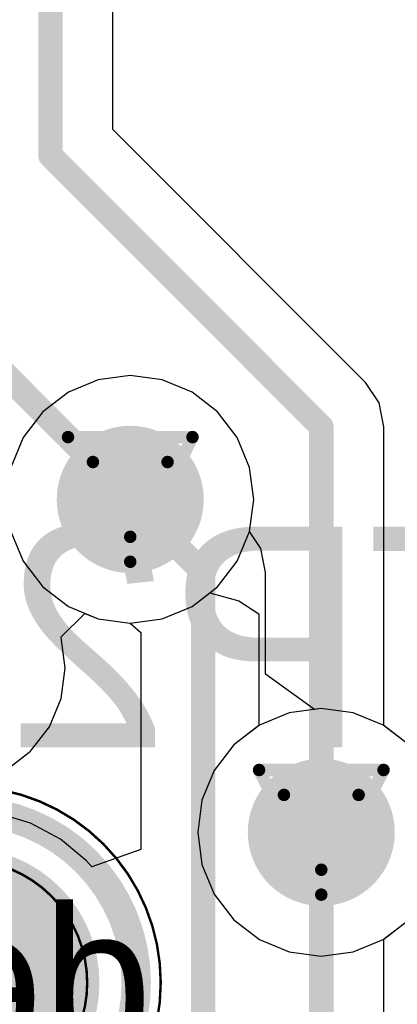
# Model space of a CAD drawing. Header units: millimetres. Extents: x 138 to 555, y 26 to 334.
# Tile 469 of 656: x 275.94 to 277.49, y 137.72 to 141.73. Entities that reach past the tile are written whole.
import ezdxf

# ---------------------------------------------------------------- set-up
doc = ezdxf.new("R2010")
doc.units = ezdxf.units.MM
for name, color, linetype in [('BottomLayer', 5, 'Continuous'), ('BottomOverlay', 54, 'Continuous'), ('BottomPaste', 16, 'Continuous'), ('BottomSolder', 6, 'Continuous'), ('DrillDrawing', 1, 'Continuous'), ('Mechanical21', 56, 'Continuous'), ('Mechanical30', 56, 'Continuous'), ('MidLayer1', 16, 'Continuous'), ('MidLayer2', 76, 'Continuous'), ('MidLayer3', 90, 'Continuous'), ('MidLayer4', 156, 'Continuous'), ('MultiLayer', 9, 'Continuous'), ('TopLayer', 1, 'Continuous'), ('ViaHoleLayer', 16, 'Continuous')]:
    doc.layers.add(name, color=color, linetype=linetype)

# ---------------------------------------------------------------- blocks, each defined once
blk = doc.blocks.new('TP_SMD_1MM_B_561')
at = {"layer": 'BottomLayer', "const_width": 0.5}
blk.add_lwpolyline([(-0.25, 0, 1), (0.25, 0, 1)], format="xyb", close=True, dxfattribs=at)
at = {"layer": 'BottomOverlay'}
for points, const_width in [([(0.7, 0, 1), (-0.7, 0, 1)], 0.12), ([(-0.73, 0, 1), (-0.67, 0, 1)], 0.06), ([(0.67, 0, 1), (0.73, 0, 1)], 0.06)]:
    blk.add_lwpolyline(points, format="xyb", close=True, dxfattribs=dict(at, const_width=const_width))
at = {"layer": 'BottomPaste', "const_width": 0.5}
blk.add_lwpolyline([(-0.25, 0, 1), (0.25, 0, 1)], format="xyb", close=True, dxfattribs=at)
at = {"layer": 'BottomSolder', "const_width": 0.55}
blk.add_lwpolyline([(-0.275, 0, 1), (0.275, 0, 1)], format="xyb", close=True, dxfattribs=at)
at = {"layer": 'Mechanical21'}
for points, const_width in [([(0.8, 0, 1), (-0.8, 0, 1)], 0.01), ([(-0.8025, 0, 1), (-0.7975, 0, 1)], 0.005), ([(0.7975, 0, 1), (0.8025, 0, 1)], 0.005)]:
    blk.add_lwpolyline(points, format="xyb", close=True, dxfattribs=dict(at, const_width=const_width))
at = {"layer": 'Mechanical30'}
for points, const_width in [([(0.5, 0, 1), (-0.5, 0, 1)], 0.01), ([(-0.5025, 0, 1), (-0.4975, 0, 1)], 0.005), ([(0.4975, 0, 1), (0.5025, 0, 1)], 0.005)]:
    blk.add_lwpolyline(points, format="xyb", close=True, dxfattribs=dict(at, const_width=const_width))

msp = doc.modelspace()

# ---------------------------------------------------------------- linework, layer by layer
at = {"layer": 'BottomLayer'}
for p, q in [((276.2655, 140.264), (276.1439, 140.2136)), ((276.3961, 140.2812), (276.2655, 140.264)), ((276.5266, 140.264), (276.3961, 140.2812)), ((276.6482, 140.2136), (276.5266, 140.264)), ((276.1439, 140.2136), (276.0395, 140.1335)), ((276.7527, 140.1335), (276.6482, 140.2136)), ((276.0395, 140.1335), (275.9593, 140.029)), ((276.8328, 140.029), (276.7527, 140.1335)), ((275.9593, 140.029), (275.9089, 139.9074)), ((276.8832, 139.9074), (276.8328, 140.029)), ((276.9004, 139.7769), (276.8832, 139.9074)), ((276.8832, 139.6463), (276.9004, 139.7769)), ((275.9089, 139.6463), (275.9593, 139.5247)), ((276.883, 139.6459), (276.8832, 139.6463)), ((276.9291, 139.5768), (276.883, 139.6459)), ((276.9485, 139.4793), (276.9291, 139.5768)), ((275.9593, 139.5247), (276.0395, 139.4203)), ((276.9485, 139.0652), (276.9485, 139.4793)), ((276.0395, 139.4203), (276.1439, 139.3401)), ((276.1439, 139.3401), (276.2655, 139.2897)), ((276.2655, 139.2897), (276.3961, 139.2726)), ((276.3961, 139.2726), (276.4387, 139.2351)), ((276.4387, 139.2351), (276.4387, 138.3508)), ((277.1485, 138.9212), (276.9485, 139.0652)), ((277.1756, 138.9248), (277.1485, 138.9212)), ((277.3061, 138.9076), (277.1756, 138.9248)), ((277.4278, 138.8572), (277.3061, 138.9076)), ((277.5322, 138.7771), (277.4278, 138.8572)), ((275.9896, 138.4572), (275.8577, 138.4973)), ((276.1112, 138.3922), (275.9896, 138.4572)), ((276.2178, 138.3048), (276.1112, 138.3922)), ((276.4387, 138.3508), (276.2387, 138.2793)), ((276.2387, 138.2793), (276.2178, 138.3048)), ((277.4305, 137.9858), (277.5322, 138.0639)), ((277.4305, 135.0625), (277.4305, 137.9858))]:
    msp.add_line(p, q, dxfattribs=at)
for points, const_width in [([(276.2461, 139.7769, 1), (276.5461, 139.7769, 1)], 0.3), ([(276.3711, 139.7769, 1), (276.4211, 139.7769, 1)], 0.05), ([(276.6686, 139.4793, 1), (276.7186, 139.4793, 1)], 0.05), ([(276.6686, 139.4793, 1), (276.7186, 139.4793, 1)], 0.05), ([(277.0256, 138.4205, 1), (277.3256, 138.4205, 1)], 0.3), ([(277.1506, 138.4205, 1), (277.2006, 138.4205, 1)], 0.05)]:
    msp.add_lwpolyline(points, format="xyb", close=True, dxfattribs=dict(at, const_width=const_width))
at = {"layer": 'BottomLayer', "const_width": 0.1}
for points in [[(276.3961, 139.7769), (276.6936, 139.4793)], [(276.6936, 136.6806), (276.6936, 139.4793)], [(277.1756, 135.0625), (277.1756, 138.4205)]]:
    msp.add_lwpolyline(points, dxfattribs=at)
at = {"layer": 'DrillDrawing', "const_width": 0.0508}
for points in [[(276.1421, 140.0309), (276.6501, 140.0309)], [(276.1421, 140.0309), (276.3961, 139.5229)], [(276.3961, 139.5229), (276.6501, 140.0309)], [(276.2437, 139.9293), (276.5485, 139.9293)], [(276.2437, 139.9293), (276.3961, 139.6245)], [(276.3961, 139.6245), (276.5485, 139.9293)], [(276.9216, 138.6745), (277.4296, 138.6745)], [(276.9216, 138.6745), (277.1756, 138.1665)], [(277.1756, 138.1665), (277.4296, 138.6745)], [(277.0232, 138.5729), (277.328, 138.5729)], [(277.0232, 138.5729), (277.1756, 138.2681)], [(277.1756, 138.2681), (277.328, 138.5729)]]:
    msp.add_lwpolyline(points, dxfattribs=at)
at = {"layer": 'DrillDrawing', "const_width": 0.0254}
for points in [[(276.1294, 140.0309, 1), (276.1548, 140.0309, 1)], [(276.1294, 140.0309, 1), (276.1548, 140.0309, 1)], [(276.6374, 140.0309, 1), (276.6628, 140.0309, 1)], [(276.6374, 140.0309, 1), (276.6628, 140.0309, 1)], [(276.231, 139.9293, 1), (276.2564, 139.9293, 1)], [(276.231, 139.9293, 1), (276.2564, 139.9293, 1)], [(276.5358, 139.9293, 1), (276.5612, 139.9293, 1)], [(276.5358, 139.9293, 1), (276.5612, 139.9293, 1)], [(276.3834, 139.6245, 1), (276.4088, 139.6245, 1)], [(276.3834, 139.6245, 1), (276.4088, 139.6245, 1)], [(276.3834, 139.5229, 1), (276.4088, 139.5229, 1)], [(276.3834, 139.5229, 1), (276.4088, 139.5229, 1)], [(276.9089, 138.6745, 1), (276.9343, 138.6745, 1)], [(276.9089, 138.6745, 1), (276.9343, 138.6745, 1)], [(277.4169, 138.6745, 1), (277.4423, 138.6745, 1)], [(277.4169, 138.6745, 1), (277.4423, 138.6745, 1)], [(277.0105, 138.5729, 1), (277.0359, 138.5729, 1)], [(277.0105, 138.5729, 1), (277.0359, 138.5729, 1)], [(277.3153, 138.5729, 1), (277.3407, 138.5729, 1)], [(277.3153, 138.5729, 1), (277.3407, 138.5729, 1)], [(277.1629, 138.2681, 1), (277.1883, 138.2681, 1)], [(277.1629, 138.2681, 1), (277.1883, 138.2681, 1)], [(277.1629, 138.1665, 1), (277.1883, 138.1665, 1)], [(277.1629, 138.1665, 1), (277.1883, 138.1665, 1)]]:
    msp.add_lwpolyline(points, format="xyb", close=True, dxfattribs=at)
at = {"layer": 'MidLayer1'}
for p, q in [((276.2655, 140.264), (276.1439, 140.2136)), ((276.3961, 140.2812), (276.2655, 140.264)), ((276.5266, 140.264), (276.3961, 140.2812)), ((276.6482, 140.2136), (276.5266, 140.264)), ((276.1439, 140.2136), (276.0395, 140.1335)), ((276.7527, 140.1335), (276.6482, 140.2136)), ((276.0395, 140.1335), (275.9593, 140.029)), ((276.8328, 140.029), (276.7527, 140.1335)), ((275.9593, 140.029), (275.9089, 139.9074)), ((276.8832, 139.9074), (276.8328, 140.029)), ((276.9004, 139.7769), (276.8832, 139.9074)), ((276.8832, 139.6463), (276.9004, 139.7769)), ((276.8328, 139.5247), (276.8832, 139.6463)), ((276.7527, 139.4203), (276.8328, 139.5247)), ((276.6482, 139.3401), (276.7527, 139.4203)), ((276.5266, 139.2897), (276.6482, 139.3401)), ((276.1131, 139.2154), (276.2103, 139.3126)), ((276.2103, 139.3126), (276.2655, 139.2897)), ((276.2655, 139.2897), (276.3961, 139.2726)), ((276.3961, 139.2726), (276.5266, 139.2897)), ((276.1137, 139.2139), (276.1131, 139.2154)), ((276.13, 139.0899), (276.1137, 139.2139)), ((276.1137, 138.9659), (276.13, 139.0899)), ((276.0659, 138.8504), (276.1137, 138.9659)), ((277.0451, 138.9076), (276.9235, 138.8572)), ((277.1756, 138.9248), (277.0451, 138.9076)), ((277.3061, 138.9076), (277.1756, 138.9248)), ((277.4278, 138.8572), (277.3061, 138.9076)), ((275.9897, 138.7512), (276.0659, 138.8504)), ((276.9235, 138.8572), (276.819, 138.7771)), ((277.5322, 138.7771), (277.4278, 138.8572)), ((276.819, 138.7771), (276.7389, 138.6726)), ((275.8905, 138.675), (275.9897, 138.7512)), ((276.7389, 138.6726), (276.6885, 138.551)), ((276.6885, 138.551), (276.6713, 138.4205)), ((276.6713, 138.4205), (276.6885, 138.2899)), ((276.6885, 138.2899), (276.7389, 138.1683)), ((276.7389, 138.1683), (276.819, 138.0639)), ((276.819, 138.0639), (276.9235, 137.9837)), ((277.4278, 137.9837), (277.5322, 138.0639)), ((276.9235, 137.9837), (277.0451, 137.9333)), ((277.3061, 137.9333), (277.4278, 137.9837)), ((277.0451, 137.9333), (277.1756, 137.9161)), ((277.1756, 137.9161), (277.3061, 137.9333))]:
    msp.add_line(p, q, dxfattribs=at)
at = {"layer": 'MidLayer1', "const_width": 0.3}
for points in [[(276.2461, 139.7769, 1), (276.5461, 139.7769, 1)], [(277.0256, 138.4205, 1), (277.3256, 138.4205, 1)]]:
    msp.add_lwpolyline(points, format="xyb", close=True, dxfattribs=at)
at = {"layer": 'MidLayer2'}
for p, q in [((276.2655, 140.264), (276.1439, 140.2136)), ((276.3961, 140.2812), (276.2655, 140.264)), ((276.5266, 140.264), (276.3961, 140.2812)), ((276.6482, 140.2136), (276.5266, 140.264)), ((276.1439, 140.2136), (276.0395, 140.1335)), ((276.7527, 140.1335), (276.6482, 140.2136)), ((276.0395, 140.1335), (275.9593, 140.029)), ((276.8328, 140.029), (276.7527, 140.1335)), ((275.9593, 140.029), (275.9089, 139.9074)), ((276.8832, 139.9074), (276.8328, 140.029)), ((276.9004, 139.7769), (276.8832, 139.9074)), ((276.8832, 139.6463), (276.9004, 139.7769)), ((275.9089, 139.6463), (275.9593, 139.5247)), ((276.8328, 139.5247), (276.8832, 139.6463)), ((275.9593, 139.5247), (276.0395, 139.4203)), ((276.7527, 139.4203), (276.8328, 139.5247)), ((276.0395, 139.4203), (276.1439, 139.3401)), ((276.6482, 139.3401), (276.7527, 139.4203)), ((276.1439, 139.3401), (276.2655, 139.2897)), ((276.5266, 139.2897), (276.6482, 139.3401)), ((276.2655, 139.2897), (276.3961, 139.2726)), ((276.3961, 139.2726), (276.5266, 139.2897)), ((277.0451, 138.9076), (276.9235, 138.8572)), ((277.1756, 138.9248), (277.0451, 138.9076)), ((277.3061, 138.9076), (277.1756, 138.9248)), ((277.4278, 138.8572), (277.3061, 138.9076)), ((276.9235, 138.8572), (276.819, 138.7771)), ((277.5322, 138.7771), (277.4278, 138.8572)), ((276.819, 138.7771), (276.7389, 138.6726)), ((276.7389, 138.6726), (276.6885, 138.551)), ((276.6885, 138.551), (276.6713, 138.4205)), ((276.6713, 138.4205), (276.6885, 138.2899)), ((276.6885, 138.2899), (276.7389, 138.1683)), ((276.7389, 138.1683), (276.819, 138.0639)), ((276.819, 138.0639), (276.9235, 137.9837)), ((277.4278, 137.9837), (277.5322, 138.0639)), ((276.9235, 137.9837), (277.0451, 137.9333)), ((277.3061, 137.9333), (277.4278, 137.9837)), ((277.0451, 137.9333), (277.1756, 137.9161)), ((277.1756, 137.9161), (277.3061, 137.9333))]:
    msp.add_line(p, q, dxfattribs=at)
at = {"layer": 'MidLayer2', "const_width": 0.3}
for points in [[(276.2461, 139.7769, 1), (276.5461, 139.7769, 1)], [(277.0256, 138.4205, 1), (277.3256, 138.4205, 1)]]:
    msp.add_lwpolyline(points, format="xyb", close=True, dxfattribs=at)
at = {"layer": 'MidLayer3'}
for p, q in [((276.2655, 140.264), (276.1439, 140.2136)), ((276.3961, 140.2812), (276.2655, 140.264)), ((276.5266, 140.264), (276.3961, 140.2812)), ((276.6482, 140.2136), (276.5266, 140.264)), ((276.1439, 140.2136), (276.0395, 140.1335)), ((276.7527, 140.1335), (276.6482, 140.2136)), ((276.0395, 140.1335), (275.9593, 140.029)), ((276.8328, 140.029), (276.7527, 140.1335)), ((275.9593, 140.029), (275.9089, 139.9074)), ((276.8832, 139.9074), (276.8328, 140.029)), ((276.9004, 139.7769), (276.8832, 139.9074)), ((276.8832, 139.6463), (276.9004, 139.7769)), ((275.9089, 139.6463), (275.9593, 139.5247)), ((276.8328, 139.5247), (276.8832, 139.6463)), ((275.9593, 139.5247), (276.0395, 139.4203)), ((276.7527, 139.4203), (276.8328, 139.5247)), ((276.0395, 139.4203), (276.1439, 139.3401)), ((276.6482, 139.3401), (276.7527, 139.4203)), ((276.1439, 139.3401), (276.2655, 139.2897)), ((276.5266, 139.2897), (276.6482, 139.3401)), ((276.2655, 139.2897), (276.3961, 139.2726)), ((276.3961, 139.2726), (276.5266, 139.2897)), ((277.0451, 138.9076), (276.9235, 138.8572)), ((277.1756, 138.9248), (277.0451, 138.9076)), ((277.3061, 138.9076), (277.1756, 138.9248)), ((277.4278, 138.8572), (277.3061, 138.9076)), ((276.9235, 138.8572), (276.819, 138.7771)), ((277.5322, 138.7771), (277.4278, 138.8572)), ((276.819, 138.7771), (276.7389, 138.6726)), ((276.7389, 138.6726), (276.6885, 138.551)), ((276.6885, 138.551), (276.6713, 138.4205)), ((276.6713, 138.4205), (276.6885, 138.2899)), ((276.6885, 138.2899), (276.7389, 138.1683)), ((276.7389, 138.1683), (276.819, 138.0639)), ((276.819, 138.0639), (276.9235, 137.9837)), ((277.4278, 137.9837), (277.5322, 138.0639)), ((276.9235, 137.9837), (277.0451, 137.9333)), ((277.3061, 137.9333), (277.4278, 137.9837)), ((277.0451, 137.9333), (277.1756, 137.9161)), ((277.1756, 137.9161), (277.3061, 137.9333))]:
    msp.add_line(p, q, dxfattribs=at)
at = {"layer": 'MidLayer3', "const_width": 0.3}
for points in [[(276.2461, 139.7769, 1), (276.5461, 139.7769, 1)], [(277.0256, 138.4205, 1), (277.3256, 138.4205, 1)]]:
    msp.add_lwpolyline(points, format="xyb", close=True, dxfattribs=at)
at = {"layer": 'MidLayer4'}
for p, q in [((276.2655, 140.264), (276.1439, 140.2136)), ((276.3961, 140.2812), (276.2655, 140.264)), ((276.5266, 140.264), (276.3961, 140.2812)), ((276.6482, 140.2136), (276.5266, 140.264)), ((276.1439, 140.2136), (276.0395, 140.1335)), ((276.7527, 140.1335), (276.6482, 140.2136)), ((276.0395, 140.1335), (275.9593, 140.029)), ((276.8328, 140.029), (276.7527, 140.1335)), ((275.9593, 140.029), (275.9089, 139.9074)), ((276.8832, 139.9074), (276.8328, 140.029)), ((276.9004, 139.7769), (276.8832, 139.9074)), ((276.8832, 139.6463), (276.9004, 139.7769)), ((276.8328, 139.5247), (276.8832, 139.6463)), ((276.7527, 139.4203), (276.8328, 139.5247)), ((276.6482, 139.3401), (276.7527, 139.4203)), ((276.5266, 139.2897), (276.6482, 139.3401)), ((276.1131, 139.2154), (276.2103, 139.3126)), ((276.2103, 139.3126), (276.2655, 139.2897)), ((276.2655, 139.2897), (276.3961, 139.2726)), ((276.3961, 139.2726), (276.5266, 139.2897)), ((276.1137, 139.2139), (276.1131, 139.2154)), ((276.13, 139.0899), (276.1137, 139.2139)), ((276.1137, 138.9659), (276.13, 139.0899)), ((276.0659, 138.8504), (276.1137, 138.9659)), ((277.0451, 138.9076), (276.9235, 138.8572)), ((277.1756, 138.9248), (277.0451, 138.9076)), ((277.3061, 138.9076), (277.1756, 138.9248)), ((277.4278, 138.8572), (277.3061, 138.9076)), ((275.9897, 138.7512), (276.0659, 138.8504)), ((276.9235, 138.8572), (276.819, 138.7771)), ((277.5322, 138.7771), (277.4278, 138.8572)), ((276.819, 138.7771), (276.7389, 138.6726)), ((275.8905, 138.675), (275.9897, 138.7512)), ((276.7389, 138.6726), (276.6885, 138.551)), ((276.6885, 138.551), (276.6713, 138.4205)), ((276.6713, 138.4205), (276.6885, 138.2899)), ((276.6885, 138.2899), (276.7389, 138.1683)), ((276.7389, 138.1683), (276.819, 138.0639)), ((276.819, 138.0639), (276.9235, 137.9837)), ((277.4278, 137.9837), (277.5322, 138.0639)), ((276.9235, 137.9837), (277.0451, 137.9333)), ((277.3061, 137.9333), (277.4278, 137.9837)), ((277.0451, 137.9333), (277.1756, 137.9161)), ((277.1756, 137.9161), (277.3061, 137.9333))]:
    msp.add_line(p, q, dxfattribs=at)
at = {"layer": 'MidLayer4', "const_width": 0.3}
for points in [[(276.2461, 139.7769, 1), (276.5461, 139.7769, 1)], [(277.0256, 138.4205, 1), (277.3256, 138.4205, 1)]]:
    msp.add_lwpolyline(points, format="xyb", close=True, dxfattribs=at)
at = {"layer": 'MultiLayer', "const_width": 0.3}
for points in [[(276.2461, 139.7769, 1), (276.5461, 139.7769, 1)], [(277.0256, 138.4205, 1), (277.3256, 138.4205, 1)]]:
    msp.add_lwpolyline(points, format="xyb", close=True, dxfattribs=at)
at = {"layer": 'TopLayer'}
for p, q in [((276.3253, 141.2839), (276.3253, 143.3965)), ((277.3559, 140.2533), (276.3253, 141.2839)), ((277.4111, 140.1706), (277.3559, 140.2533)), ((277.4305, 140.0731), (277.4111, 140.1706)), ((277.4305, 138.8551), (277.4305, 140.0731)), ((275.9089, 139.6463), (275.9593, 139.5247)), ((275.9593, 139.5247), (276.0395, 139.4203)), ((276.0395, 139.4203), (276.1439, 139.3401)), ((276.6482, 139.3401), (276.7207, 139.3958)), ((276.7207, 139.3958), (276.8394, 139.3637)), ((276.1439, 139.3401), (276.2655, 139.2897)), ((276.5266, 139.2897), (276.6482, 139.3401)), ((276.8394, 139.3637), (276.9207, 139.3107)), ((276.2655, 139.2897), (276.3961, 139.2726)), ((276.3961, 139.2726), (276.5266, 139.2897)), ((276.9207, 139.3107), (276.9207, 138.8551)), ((276.9207, 138.8551), (276.819, 138.7771)), ((277.5322, 138.7771), (277.4305, 138.8551)), ((276.819, 138.7771), (276.7389, 138.6726)), ((276.7389, 138.6726), (276.6885, 138.551)), ((276.6885, 138.551), (276.6713, 138.4205)), ((276.6713, 138.4205), (276.6885, 138.2899)), ((276.6885, 138.2899), (276.7389, 138.1683)), ((276.7389, 138.1683), (276.819, 138.0639)), ((276.819, 138.0639), (276.9235, 137.9837)), ((277.4278, 137.9837), (277.5322, 138.0639)), ((276.9235, 137.9837), (277.0451, 137.9333)), ((277.3061, 137.9333), (277.4278, 137.9837)), ((277.0451, 137.9333), (277.1756, 137.9161)), ((277.1756, 137.9161), (277.3061, 137.9333))]:
    msp.add_line(p, q, dxfattribs=at)
at = {"layer": 'TopLayer', "const_width": 0.1}
for points in [[(276.0704, 141.1783), (276.0704, 144.6374)], [(276.0704, 141.1783), (277.1756, 140.0731)], [(275.5705, 140.6025), (276.3961, 139.7769)], [(277.1756, 138.4205), (277.1756, 140.0731)]]:
    msp.add_lwpolyline(points, dxfattribs=at)
at = {"layer": 'TopLayer'}
for points, const_width in [([(276.0454, 141.1783, 1), (276.0954, 141.1783, 1)], 0.05), ([(276.0454, 141.1783, 1), (276.0954, 141.1783, 1)], 0.05), ([(277.1506, 140.0731, 1), (277.2006, 140.0731, 1)], 0.05), ([(277.1506, 140.0731, 1), (277.2006, 140.0731, 1)], 0.05), ([(276.2461, 139.7769, 1), (276.5461, 139.7769, 1)], 0.3), ([(276.3711, 139.7769, 1), (276.4211, 139.7769, 1)], 0.05), ([(277.0256, 138.4205, 1), (277.3256, 138.4205, 1)], 0.3), ([(277.1506, 138.4205, 1), (277.2006, 138.4205, 1)], 0.05)]:
    msp.add_lwpolyline(points, format="xyb", close=True, dxfattribs=dict(at, const_width=const_width))
at = {"layer": 'ViaHoleLayer', "const_width": 0.15}
for points in [[(276.3211, 139.7769, 1), (276.4711, 139.7769, 1)], [(277.1006, 138.4205, 1), (277.2506, 138.4205, 1)]]:
    msp.add_lwpolyline(points, format="xyb", close=True, dxfattribs=at)

# ---------------------------------------------------------------- block references
at = {"rotation": 360}
msp.add_blockref('TP_SMD_1MM_B_561', (275.7204, 137.8074), dxfattribs=at)

# ---------------------------------------------------------------- texts
at = {"layer": 'BottomOverlay', "text_generation_flag": 2}
msp.add_text('TP24', height=0.9, dxfattribs=at).set_placement((278.0951, 138.7662))
at = {"layer": 'Mechanical30', "text_generation_flag": 2}
msp.add_text('.designator', height=0.599999, dxfattribs=at).set_placement((276.7076, 137.5156))

doc.saveas('drawing.dxf')
